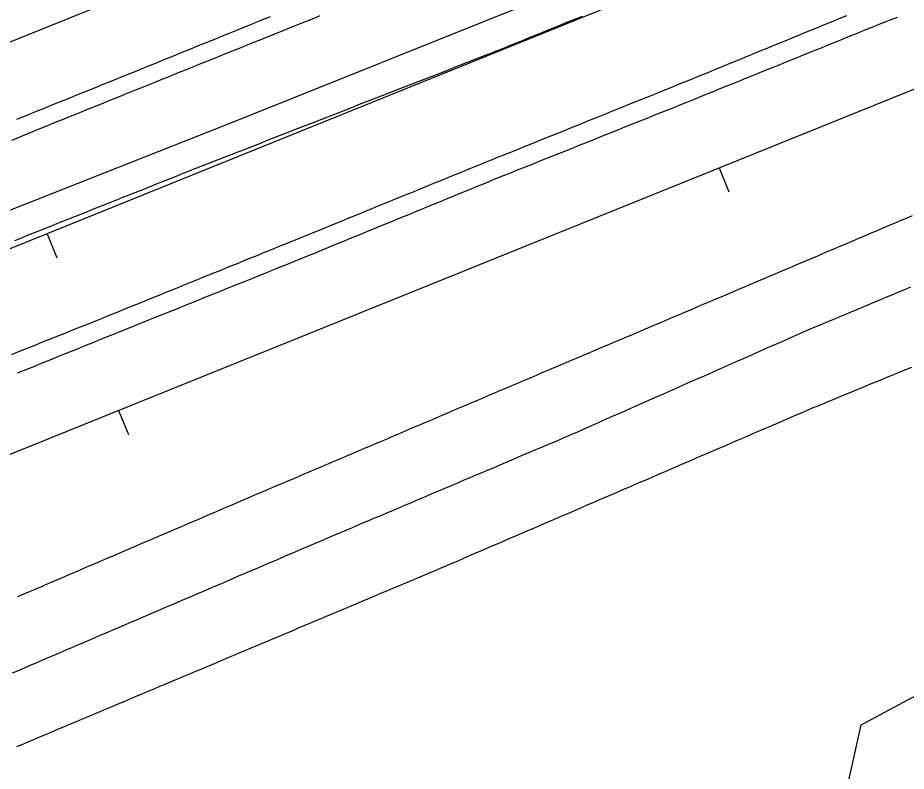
# Model space of a CAD drawing. Extents: x 1901471 to 1963503, y 756461 to 799997.
# Drawn here: x 1931465.1 to 1931602.3, y 773753.8 to 773870.2 of the extents above; entities that cross this region are included whole.
import ezdxf

# ---------------------------------------------------------------- set-up
doc = ezdxf.new("R2010")
doc.units = 0
for name, color, linetype in [('RD_EX_Fence_Other', 7, 'Continuous'), ('RD_EX_H2O', 7, 'Continuous'), ('RD_EX_Road', 7, 'Continuous'), ('RD_EX_VEG', 7, 'Continuous'), ('RD_HC_Cl', 7, 'Continuous'), ('RD_HC_Data_Tic', 7, 'Continuous')]:
    doc.layers.add(name, color=color, linetype=linetype)

msp = doc.modelspace()

# ---------------------------------------------------------------- linework, layer by layer
at = {"layer": 'RD_EX_Fence_Other'}
msp.add_lwpolyline([(1931175.52, 773720.67), (1931160.97, 773716.6), (1931133.89, 773707.87), (1931200.95, 773735.19), (1931231.05, 773747.15), (1931247.24, 773753.46), (1931292.15, 773771.12), (1931336.3, 773788.85), (1931380.38, 773806.71), (1931409.68, 773818.55), (1931453.57, 773836.4), (1931499.45, 773854.51), (1931542.82, 773871.88), (1931587.66, 773890.33), (1931629.41, 773907.01), (1931659.56, 773919.03), (1931702.88, 773936.43)], dxfattribs=at)
at = {"layer": 'RD_EX_H2O'}
for points in [[(1931464.65, 773835.77), (1931465.58, 773836.14), (1931466.51, 773836.51), (1931467.44, 773836.88), (1931468.37, 773837.25), (1931469.29, 773837.62), (1931470.22, 773837.99), (1931471.15, 773838.36), (1931472.08, 773838.73), (1931473.01, 773839.1), (1931473.94, 773839.47), (1931474.87, 773839.84), (1931475.8, 773840.21), (1931475.8, 773840.21), (1931476.72, 773840.58), (1931477.65, 773840.95), (1931478.58, 773841.32), (1931479.51, 773841.69), (1931480.44, 773842.06), (1931481.37, 773842.43), (1931482.3, 773842.8), (1931483.23, 773843.17), (1931484.16, 773843.54), (1931485.08, 773843.91), (1931486.01, 773844.28), (1931486.94, 773844.65), (1931487.87, 773845.02), (1931488.8, 773845.4), (1931489.73, 773845.77), (1931490.66, 773846.14), (1931491.59, 773846.51), (1931492.5, 773846.86), (1931493.43, 773847.23), (1931494.36, 773847.59), (1931495.29, 773847.95), (1931496.22, 773848.32), (1931497.15, 773848.68), (1931498.08, 773849.05), (1931499.02, 773849.41), (1931499.95, 773849.77), (1931500.88, 773850.14), (1931501.81, 773850.5), (1931502.74, 773850.86), (1931503.67, 773851.23), (1931504.6, 773851.59), (1931505.54, 773851.96), (1931506.47, 773852.32), (1931507.4, 773852.68), (1931508.33, 773853.05), (1931509.26, 773853.41), (1931510.19, 773853.78), (1931511.12, 773854.14), (1931512.06, 773854.5), (1931512.99, 773854.87), (1931513.92, 773855.23), (1931514.85, 773855.6), (1931515.78, 773855.96), (1931516.71, 773856.32), (1931517.64, 773856.69), (1931518.57, 773857.05), (1931519.51, 773857.41), (1931520.44, 773857.78), (1931521.37, 773858.14), (1931522.3, 773858.51), (1931523.23, 773858.87), (1931524.16, 773859.23), (1931525.09, 773859.6), (1931526.03, 773859.96), (1931526.96, 773860.33), (1931527.89, 773860.69), (1931528.82, 773861.05), (1931529.75, 773861.42), (1931530.68, 773861.78), (1931531.61, 773862.14), (1931532.55, 773862.51), (1931533.48, 773862.87), (1931534.41, 773863.24), (1931535.34, 773863.6), (1931535.34, 773863.6), (1931536.27, 773863.96), (1931537.2, 773864.33), (1931538.13, 773864.69), (1931539.06, 773865.06), (1931539.33, 773865.16), (1931540.25, 773865.54), (1931541.18, 773865.91), (1931542.11, 773866.29), (1931543.03, 773866.67), (1931543.96, 773867.04), (1931544.89, 773867.42), (1931545.81, 773867.79), (1931546.74, 773868.17), (1931547.67, 773868.55), (1931548.59, 773868.92), (1931549.52, 773869.3), (1931550.45, 773869.67), (1931551.37, 773870.05), (1931552.3, 773870.43)], [(1931464.97, 773757.59), (1931465.89, 773757.98), (1931466.81, 773758.37), (1931467.73, 773758.76), (1931468.65, 773759.15), (1931469.58, 773759.53), (1931470.5, 773759.92), (1931471.42, 773760.31), (1931472.34, 773760.7), (1931473.26, 773761.09), (1931474.18, 773761.47), (1931475.1, 773761.86), (1931476.03, 773762.25), (1931476.95, 773762.64), (1931477.87, 773763.03), (1931478.79, 773763.41), (1931479.71, 773763.8), (1931480.63, 773764.19), (1931481.56, 773764.58), (1931482.48, 773764.97), (1931483.4, 773765.36), (1931484.32, 773765.74), (1931485.24, 773766.13), (1931486.16, 773766.52), (1931487.08, 773766.91), (1931488.01, 773767.3), (1931488.93, 773767.68), (1931489.85, 773768.07), (1931490.77, 773768.46), (1931491.69, 773768.85), (1931492.61, 773769.24), (1931493.53, 773769.62), (1931494.46, 773770.01), (1931495.38, 773770.4), (1931496.3, 773770.79), (1931497.22, 773771.18), (1931498.14, 773771.56), (1931499.06, 773771.95), (1931499.06, 773771.95), (1931499.99, 773772.34), (1931500.91, 773772.73), (1931501.83, 773773.12), (1931502.75, 773773.5), (1931503.67, 773773.89), (1931504.59, 773774.28), (1931505.51, 773774.67), (1931506.44, 773775.06), (1931507.36, 773775.44), (1931508.28, 773775.83), (1931509.2, 773776.22), (1931510.12, 773776.61), (1931511.04, 773777), (1931511.96, 773777.38), (1931512.89, 773777.77), (1931513.81, 773778.16), (1931514.73, 773778.55), (1931515.65, 773778.94), (1931516.57, 773779.33), (1931517.49, 773779.71), (1931518.42, 773780.1), (1931519.34, 773780.49), (1931520.26, 773780.88), (1931521.18, 773781.27), (1931522.1, 773781.65), (1931523.02, 773782.04), (1931523.94, 773782.43), (1931524.87, 773782.82), (1931525.79, 773783.21), (1931526.71, 773783.59), (1931527.63, 773783.98), (1931528.55, 773784.37), (1931529.47, 773784.76), (1931530.39, 773785.15), (1931531.01, 773785.41), (1931531.93, 773785.81), (1931532.84, 773786.2), (1931533.76, 773786.6), (1931533.76, 773786.6), (1931534.68, 773786.99), (1931535.6, 773787.39), (1931536.52, 773787.78), (1931537.43, 773788.18), (1931538.35, 773788.58), (1931539.27, 773788.97), (1931540.19, 773789.37), (1931541.11, 773789.76), (1931542.03, 773790.16), (1931542.94, 773790.56), (1931543.86, 773790.95), (1931544.78, 773791.35), (1931545.7, 773791.74), (1931546.62, 773792.14), (1931547.54, 773792.53), (1931548.45, 773792.93), (1931549.37, 773793.33), (1931550.29, 773793.72), (1931551.21, 773794.12), (1931552.13, 773794.51), (1931553.05, 773794.91), (1931553.96, 773795.3), (1931554.88, 773795.7), (1931555.8, 773796.1), (1931556.72, 773796.49), (1931557.64, 773796.89), (1931558.55, 773797.28), (1931559.47, 773797.68), (1931560.39, 773798.08), (1931561.31, 773798.47), (1931562.23, 773798.87), (1931563.15, 773799.26), (1931564.06, 773799.66), (1931564.98, 773800.05), (1931565.9, 773800.45), (1931566.82, 773800.85), (1931567.74, 773801.24), (1931568.66, 773801.64), (1931569.57, 773802.03), (1931570.49, 773802.43), (1931571.41, 773802.82), (1931572.33, 773803.22), (1931573.25, 773803.62), (1931574.17, 773804.01), (1931575.08, 773804.41), (1931576, 773804.8), (1931576.92, 773805.2), (1931577.84, 773805.6), (1931578.76, 773805.99), (1931579.68, 773806.39), (1931580.59, 773806.78), (1931581.51, 773807.18), (1931582.43, 773807.57), (1931583.35, 773807.97), (1931584.27, 773808.37), (1931585.18, 773808.76), (1931586.1, 773809.16), (1931587.02, 773809.55), (1931587.94, 773809.95), (1931588.36, 773810.12), (1931589.29, 773810.5), (1931590.21, 773810.88), (1931591.14, 773811.27), (1931592.06, 773811.65), (1931592.06, 773811.65), (1931592.98, 773812.03), (1931593.91, 773812.41), (1931594.83, 773812.79), (1931595.76, 773813.17), (1931596.68, 773813.55), (1931597.61, 773813.93), (1931598.53, 773814.31), (1931599.46, 773814.69), (1931600.38, 773815.07), (1931601.31, 773815.45), (1931602.23, 773815.83), (1931603.16, 773816.21)]]:
    msp.add_lwpolyline(points, dxfattribs=at)
at = {"layer": 'RD_EX_Road'}
for points in [[(1931464.2, 773851.26), (1931465.13, 773851.64), (1931466.05, 773852.02), (1931466.98, 773852.4), (1931467.9, 773852.78), (1931468.83, 773853.15), (1931469.75, 773853.53), (1931470.68, 773853.91), (1931471.6, 773854.29), (1931472.53, 773854.67), (1931472.73, 773854.75), (1931473.66, 773855.13), (1931474.59, 773855.5), (1931475.52, 773855.87), (1931476.44, 773856.25), (1931477.37, 773856.62), (1931478.3, 773856.99), (1931479.23, 773857.37), (1931480.15, 773857.74), (1931481.08, 773858.12), (1931482.01, 773858.49), (1931482.94, 773858.86), (1931483.86, 773859.24), (1931484.79, 773859.61), (1931485.72, 773859.98), (1931486.65, 773860.36), (1931487.57, 773860.73), (1931488.5, 773861.1), (1931489.43, 773861.48), (1931490.36, 773861.85), (1931491.28, 773862.23), (1931492.21, 773862.6), (1931493.14, 773862.97), (1931494.07, 773863.35), (1931494.99, 773863.72), (1931495.92, 773864.09), (1931496.85, 773864.47), (1931497.78, 773864.84), (1931498.7, 773865.21), (1931499.63, 773865.59), (1931500.56, 773865.96), (1931501.49, 773866.34), (1931502.41, 773866.71), (1931503.34, 773867.08), (1931504.27, 773867.46), (1931505.2, 773867.83), (1931506.12, 773868.2), (1931507.05, 773868.58), (1931507.98, 773868.95), (1931508.11, 773869), (1931509.03, 773869.38), (1931509.96, 773869.75), (1931510.89, 773870.12), (1931511.82, 773870.49)], [(1931464.21, 773818.17), (1931465.14, 773818.54), (1931466.07, 773818.91), (1931466.99, 773819.28), (1931467.92, 773819.65), (1931468.85, 773820.03), (1931469.78, 773820.4), (1931470.71, 773820.77), (1931471.64, 773821.14), (1931472.56, 773821.51), (1931473.49, 773821.89), (1931474.42, 773822.26), (1931475.35, 773822.63), (1931476.28, 773823), (1931477.2, 773823.37), (1931477.97, 773823.68), (1931478.89, 773824.06), (1931479.82, 773824.43), (1931480.75, 773824.81), (1931481.67, 773825.18), (1931482.6, 773825.56), (1931483.53, 773825.94), (1931484.45, 773826.31), (1931485.38, 773826.69), (1931486.31, 773827.06), (1931487.23, 773827.44), (1931488.16, 773827.82), (1931489.09, 773828.19), (1931490.01, 773828.57), (1931490.94, 773828.94), (1931491.86, 773829.32), (1931492.79, 773829.7), (1931493.72, 773830.07), (1931494.64, 773830.45), (1931495.57, 773830.82), (1931496.5, 773831.2), (1931497.42, 773831.57), (1931498.35, 773831.95), (1931499.28, 773832.33), (1931500.2, 773832.7), (1931501.13, 773833.08), (1931502.06, 773833.45), (1931502.98, 773833.83), (1931503.91, 773834.21), (1931504.83, 773834.58), (1931505.76, 773834.96), (1931506.69, 773835.33), (1931507.61, 773835.71), (1931508.54, 773836.09), (1931509.47, 773836.46), (1931509.67, 773836.55), (1931510.6, 773836.93), (1931511.53, 773837.3), (1931512.45, 773837.68), (1931513.38, 773838.06), (1931514.3, 773838.44), (1931515.23, 773838.82), (1931516.15, 773839.19), (1931517.08, 773839.57), (1931518, 773839.95), (1931518.93, 773840.33), (1931519.86, 773840.71), (1931520.78, 773841.09), (1931521.71, 773841.46), (1931522.63, 773841.84), (1931523.56, 773842.22), (1931524.48, 773842.6), (1931525.41, 773842.98), (1931526.33, 773843.35), (1931527.26, 773843.73), (1931528.19, 773844.11), (1931529.11, 773844.49), (1931530.04, 773844.87), (1931530.96, 773845.25), (1931531.89, 773845.62), (1931532.81, 773846), (1931533.74, 773846.38), (1931534.66, 773846.76), (1931535.59, 773847.14), (1931536.52, 773847.51), (1931537.44, 773847.89), (1931538.28, 773848.24), (1931539.21, 773848.61), (1931540.14, 773848.98), (1931541.07, 773849.36), (1931541.99, 773849.73), (1931542.92, 773850.11), (1931543.85, 773850.48), (1931544.77, 773850.85), (1931545.7, 773851.23), (1931546.63, 773851.6), (1931547.56, 773851.98), (1931548.48, 773852.35), (1931549.41, 773852.72), (1931550.34, 773853.1), (1931551.27, 773853.47), (1931552.19, 773853.84), (1931553.12, 773854.22), (1931554.05, 773854.59), (1931554.98, 773854.97), (1931555.9, 773855.34), (1931556.83, 773855.71), (1931557.76, 773856.09), (1931558.69, 773856.46), (1931559.61, 773856.84), (1931560.54, 773857.21), (1931561.47, 773857.58), (1931562.4, 773857.96), (1931563.32, 773858.33), (1931564.25, 773858.71), (1931565.18, 773859.08), (1931566.11, 773859.45), (1931567.03, 773859.83), (1931567.96, 773860.2), (1931568.89, 773860.57), (1931569.05, 773860.64), (1931569.98, 773861.02), (1931570.9, 773861.4), (1931571.83, 773861.78), (1931572.75, 773862.16), (1931573.68, 773862.54), (1931574.6, 773862.92), (1931575.53, 773863.3), (1931576.45, 773863.68), (1931577.37, 773864.06), (1931578.3, 773864.44), (1931579.22, 773864.82), (1931580.15, 773865.2), (1931581.07, 773865.58), (1931582, 773865.96), (1931582.92, 773866.34), (1931583.85, 773866.72), (1931584.77, 773867.1), (1931585.7, 773867.48), (1931586.62, 773867.86), (1931587.55, 773868.24), (1931588.47, 773868.62), (1931589.4, 773869), (1931590.32, 773869.38), (1931591.25, 773869.76), (1931592.17, 773870.14), (1931593.1, 773870.52)], [(1931464.97, 773854.49), (1931465.9, 773854.87), (1931466.82, 773855.24), (1931467.75, 773855.61), (1931468.68, 773855.99), (1931469.61, 773856.36), (1931470.53, 773856.74), (1931471.46, 773857.11), (1931472.39, 773857.49), (1931473.31, 773857.86), (1931474.24, 773858.24), (1931475.17, 773858.61), (1931476.09, 773858.98), (1931477.02, 773859.36), (1931477.95, 773859.73), (1931478.21, 773859.84), (1931479.13, 773860.21), (1931480.06, 773860.59), (1931480.98, 773860.97), (1931481.91, 773861.34), (1931482.84, 773861.72), (1931483.76, 773862.09), (1931484.69, 773862.47), (1931485.62, 773862.84), (1931486.54, 773863.22), (1931487.47, 773863.6), (1931488.4, 773863.97), (1931489.32, 773864.35), (1931490.25, 773864.72), (1931491.18, 773865.1), (1931492.1, 773865.48), (1931493.03, 773865.85), (1931493.96, 773866.23), (1931494.88, 773866.6), (1931495.81, 773866.98), (1931496.74, 773867.36), (1931497.66, 773867.73), (1931498.59, 773868.11), (1931499.52, 773868.48), (1931500.44, 773868.86), (1931501.37, 773869.24), (1931502.3, 773869.61), (1931503.22, 773869.99), (1931504.15, 773870.36)], [(1931465.09, 773815.3), (1931466.01, 773815.67), (1931466.94, 773816.05), (1931467.87, 773816.42), (1931468.79, 773816.8), (1931469.72, 773817.17), (1931470.65, 773817.55), (1931471.57, 773817.92), (1931472.5, 773818.3), (1931473.43, 773818.67), (1931474.35, 773819.05), (1931475.28, 773819.42), (1931476.21, 773819.8), (1931477.13, 773820.17), (1931478.06, 773820.55), (1931478.99, 773820.93), (1931479.91, 773821.3), (1931480.65, 773821.6), (1931481.57, 773821.97), (1931482.5, 773822.34), (1931483.43, 773822.72), (1931484.36, 773823.09), (1931485.28, 773823.46), (1931486.21, 773823.84), (1931487.14, 773824.21), (1931488.06, 773824.58), (1931488.99, 773824.96), (1931489.92, 773825.33), (1931490.85, 773825.7), (1931491.77, 773826.08), (1931492.7, 773826.45), (1931493.63, 773826.83), (1931494.56, 773827.2), (1931495.48, 773827.57), (1931496.41, 773827.95), (1931497.34, 773828.32), (1931498.27, 773828.69), (1931499.19, 773829.07), (1931500.12, 773829.44), (1931501.05, 773829.81), (1931501.98, 773830.19), (1931502.9, 773830.56), (1931503.83, 773830.93), (1931504.76, 773831.31), (1931505.69, 773831.68), (1931506.61, 773832.05), (1931507.54, 773832.43), (1931508.47, 773832.8), (1931509.11, 773833.06), (1931510.03, 773833.44), (1931510.96, 773833.82), (1931511.88, 773834.2), (1931512.81, 773834.58), (1931513.73, 773834.96), (1931514.66, 773835.34), (1931515.58, 773835.72), (1931516.5, 773836.1), (1931517.43, 773836.48), (1931518.35, 773836.86), (1931519.28, 773837.24), (1931520.2, 773837.62), (1931521.13, 773838), (1931522.05, 773838.38), (1931522.98, 773838.76), (1931523.9, 773839.14), (1931524.83, 773839.52), (1931525.75, 773839.9), (1931526.68, 773840.28), (1931527.6, 773840.66), (1931528.53, 773841.04), (1931529.45, 773841.42), (1931530.38, 773841.8), (1931531.3, 773842.18), (1931532.23, 773842.56), (1931533.15, 773842.94), (1931534.08, 773843.32), (1931535, 773843.7), (1931535.93, 773844.08), (1931536.85, 773844.46), (1931537.78, 773844.84), (1931538.43, 773845.11), (1931539.36, 773845.48), (1931540.29, 773845.85), (1931541.22, 773846.23), (1931542.14, 773846.6), (1931543.07, 773846.97), (1931544, 773847.34), (1931544.93, 773847.71), (1931545.86, 773848.09), (1931546.79, 773848.46), (1931547.71, 773848.83), (1931548.64, 773849.2), (1931549.57, 773849.57), (1931550.5, 773849.94), (1931551.43, 773850.32), (1931552.36, 773850.69), (1931553.28, 773851.06), (1931554.21, 773851.43), (1931555.14, 773851.8), (1931556.07, 773852.18), (1931557, 773852.55), (1931557.93, 773852.92), (1931558.85, 773853.29), (1931559.78, 773853.66), (1931560.71, 773854.04), (1931561.64, 773854.41), (1931562.57, 773854.78), (1931563.49, 773855.15), (1931564.42, 773855.52), (1931565.35, 773855.89), (1931566.28, 773856.27), (1931567.21, 773856.64), (1931568.14, 773857.01), (1931568.93, 773857.33), (1931569.86, 773857.71), (1931570.79, 773858.08), (1931571.71, 773858.46), (1931572.64, 773858.83), (1931573.57, 773859.21), (1931574.49, 773859.58), (1931575.42, 773859.96), (1931576.35, 773860.33), (1931577.27, 773860.71), (1931578.2, 773861.09), (1931579.13, 773861.46), (1931580.05, 773861.84), (1931580.98, 773862.21), (1931581.91, 773862.59), (1931582.83, 773862.96), (1931583.76, 773863.34), (1931584.69, 773863.71), (1931585.61, 773864.09), (1931586.54, 773864.46), (1931587.47, 773864.84), (1931588.39, 773865.22), (1931589.32, 773865.59), (1931590.25, 773865.97), (1931591.17, 773866.34), (1931592.1, 773866.72), (1931593.03, 773867.09), (1931593.95, 773867.47), (1931594.88, 773867.84), (1931595.81, 773868.22), (1931596.73, 773868.6), (1931597.2, 773868.78), (1931598.13, 773869.15), (1931599.05, 773869.53), (1931599.98, 773869.9), (1931600.91, 773870.27)], [(1931603.18, 773839.57), (1931602.26, 773839.17), (1931601.34, 773838.78), (1931600.42, 773838.39), (1931599.5, 773838), (1931598.58, 773837.61), (1931597.66, 773837.22), (1931596.74, 773836.83), (1931595.82, 773836.44), (1931594.9, 773836.05), (1931593.98, 773835.66), (1931593.06, 773835.26), (1931592.14, 773834.87), (1931591.22, 773834.48), (1931590.3, 773834.09), (1931589.38, 773833.7), (1931588.46, 773833.31), (1931587.54, 773832.92), (1931586.62, 773832.53), (1931585.7, 773832.14), (1931584.78, 773831.75), (1931583.86, 773831.35), (1931582.94, 773830.96), (1931582.02, 773830.57), (1931581.1, 773830.18), (1931580.18, 773829.79), (1931579.26, 773829.4), (1931578.34, 773829.01), (1931577.42, 773828.62), (1931576.5, 773828.23), (1931575.58, 773827.83), (1931574.66, 773827.44), (1931573.66, 773827.02), (1931572.74, 773826.63), (1931571.82, 773826.24), (1931570.9, 773825.85), (1931569.98, 773825.46), (1931569.06, 773825.07), (1931568.14, 773824.68), (1931567.22, 773824.29), (1931566.3, 773823.9), (1931565.38, 773823.51), (1931564.46, 773823.11), (1931563.54, 773822.72), (1931562.62, 773822.33), (1931561.7, 773821.94), (1931560.78, 773821.55), (1931559.86, 773821.16), (1931558.94, 773820.77), (1931558.02, 773820.38), (1931557.09, 773819.99), (1931556.17, 773819.6), (1931555.25, 773819.21), (1931554.33, 773818.82), (1931553.41, 773818.43), (1931552.49, 773818.04), (1931551.57, 773817.64), (1931550.65, 773817.25), (1931549.73, 773816.86), (1931548.81, 773816.47), (1931547.89, 773816.08), (1931546.97, 773815.69), (1931546.05, 773815.3), (1931545.13, 773814.91), (1931544.21, 773814.52), (1931543.29, 773814.13), (1931542.37, 773813.74), (1931541.61, 773813.42), (1931540.69, 773813.02), (1931539.77, 773812.63), (1931538.85, 773812.24), (1931537.93, 773811.85), (1931537.01, 773811.46), (1931536.09, 773811.06), (1931535.17, 773810.67), (1931534.25, 773810.28), (1931533.33, 773809.89), (1931532.41, 773809.5), (1931531.49, 773809.1), (1931530.57, 773808.71), (1931529.65, 773808.32), (1931528.73, 773807.93), (1931527.81, 773807.54), (1931526.89, 773807.14), (1931525.97, 773806.75), (1931525.05, 773806.36), (1931524.13, 773805.97), (1931523.21, 773805.58), (1931522.29, 773805.18), (1931521.37, 773804.79), (1931520.45, 773804.4), (1931519.53, 773804.01), (1931518.61, 773803.62), (1931517.69, 773803.22), (1931516.77, 773802.83), (1931515.85, 773802.44), (1931514.93, 773802.05), (1931514.01, 773801.66), (1931513.09, 773801.26), (1931512.17, 773800.87), (1931511.25, 773800.48), (1931510.33, 773800.09), (1931509.41, 773799.7), (1931508.49, 773799.3), (1931507.57, 773798.91), (1931506.65, 773798.52), (1931505.73, 773798.13), (1931504.81, 773797.74), (1931503.89, 773797.34), (1931502.97, 773796.95), (1931502.05, 773796.56), (1931501.13, 773796.17), (1931500.92, 773796.08), (1931500.01, 773795.68), (1931499.09, 773795.29), (1931498.17, 773794.9), (1931497.25, 773794.5), (1931496.33, 773794.11), (1931495.41, 773793.71), (1931494.49, 773793.32), (1931493.57, 773792.93), (1931492.65, 773792.53), (1931491.73, 773792.14), (1931490.82, 773791.74), (1931489.9, 773791.35), (1931488.98, 773790.96), (1931488.06, 773790.56), (1931487.14, 773790.17), (1931486.22, 773789.78), (1931485.3, 773789.38), (1931484.38, 773788.99), (1931483.46, 773788.59), (1931482.55, 773788.2), (1931481.63, 773787.81), (1931480.71, 773787.41), (1931479.79, 773787.02), (1931478.87, 773786.62), (1931477.95, 773786.23), (1931477.03, 773785.84), (1931476.11, 773785.44), (1931475.19, 773785.05), (1931474.27, 773784.65), (1931473.36, 773784.26), (1931472.44, 773783.87), (1931471.52, 773783.47), (1931470.6, 773783.08), (1931469.68, 773782.68), (1931468.76, 773782.29), (1931467.84, 773781.9), (1931466.92, 773781.5), (1931466, 773781.11), (1931465.08, 773780.72)], [(1931602.93, 773828.54), (1931602.01, 773828.16), (1931601.09, 773827.77), (1931600.17, 773827.39), (1931599.25, 773827), (1931598.32, 773826.61), (1931597.4, 773826.23), (1931596.48, 773825.84), (1931595.56, 773825.45), (1931594.63, 773825.07), (1931593.71, 773824.68), (1931592.79, 773824.3), (1931591.87, 773823.91), (1931590.94, 773823.52), (1931590.02, 773823.14), (1931589.1, 773822.75), (1931588.18, 773822.36), (1931587.18, 773821.95), (1931586.27, 773821.54), (1931585.35, 773821.14), (1931584.44, 773820.73), (1931583.52, 773820.33), (1931582.61, 773819.92), (1931581.69, 773819.52), (1931580.78, 773819.12), (1931579.86, 773818.71), (1931578.95, 773818.31), (1931578.03, 773817.9), (1931577.12, 773817.5), (1931576.21, 773817.1), (1931575.29, 773816.69), (1931574.38, 773816.29), (1931573.46, 773815.88), (1931572.55, 773815.48), (1931571.63, 773815.07), (1931570.72, 773814.67), (1931569.8, 773814.27), (1931568.89, 773813.86), (1931567.97, 773813.46), (1931567.06, 773813.05), (1931566.15, 773812.65), (1931565.23, 773812.25), (1931564.32, 773811.84), (1931563.4, 773811.44), (1931562.49, 773811.03), (1931561.57, 773810.63), (1931560.66, 773810.22), (1931559.74, 773809.82), (1931558.83, 773809.42), (1931557.91, 773809.01), (1931557, 773808.61), (1931556.08, 773808.2), (1931555.17, 773807.8), (1931554.26, 773807.4), (1931553.34, 773806.99), (1931552.43, 773806.59), (1931551.51, 773806.18), (1931550.6, 773805.78), (1931549.66, 773805.36), (1931548.74, 773804.97), (1931547.81, 773804.58), (1931546.89, 773804.19), (1931545.97, 773803.8), (1931545.05, 773803.41), (1931544.13, 773803.02), (1931543.21, 773802.63), (1931542.29, 773802.24), (1931541.37, 773801.85), (1931540.45, 773801.45), (1931539.53, 773801.06), (1931538.61, 773800.67), (1931537.69, 773800.28), (1931536.77, 773799.89), (1931535.85, 773799.5), (1931534.93, 773799.11), (1931534.01, 773798.72), (1931533.09, 773798.33), (1931532.17, 773797.94), (1931531.25, 773797.55), (1931530.33, 773797.16), (1931529.41, 773796.77), (1931528.49, 773796.38), (1931527.57, 773795.98), (1931526.65, 773795.59), (1931525.73, 773795.2), (1931524.81, 773794.81), (1931523.88, 773794.42), (1931522.96, 773794.03), (1931522.04, 773793.64), (1931521.12, 773793.25), (1931520.2, 773792.86), (1931519.28, 773792.47), (1931518.36, 773792.08), (1931517.44, 773791.69), (1931516.52, 773791.3), (1931515.6, 773790.9), (1931514.68, 773790.51), (1931513.76, 773790.12), (1931512.84, 773789.73), (1931511.92, 773789.34), (1931511, 773788.95), (1931510.2, 773788.61), (1931509.28, 773788.22), (1931508.36, 773787.82), (1931507.44, 773787.43), (1931506.53, 773787.04), (1931505.61, 773786.64), (1931504.69, 773786.25), (1931503.77, 773785.85), (1931502.85, 773785.46), (1931501.93, 773785.07), (1931501.01, 773784.67), (1931500.09, 773784.28), (1931499.17, 773783.89), (1931498.25, 773783.49), (1931497.34, 773783.1), (1931496.42, 773782.7), (1931495.5, 773782.31), (1931494.58, 773781.92), (1931493.66, 773781.52), (1931492.74, 773781.13), (1931491.82, 773780.73), (1931490.9, 773780.34), (1931489.98, 773779.95), (1931489.06, 773779.55), (1931488.15, 773779.16), (1931487.23, 773778.77), (1931486.31, 773778.37), (1931485.39, 773777.98), (1931484.47, 773777.58), (1931483.55, 773777.19), (1931482.63, 773776.8), (1931481.71, 773776.4), (1931480.79, 773776.01), (1931479.87, 773775.61), (1931478.96, 773775.22), (1931478.04, 773774.83), (1931477.12, 773774.43), (1931476.2, 773774.04), (1931475.28, 773773.64), (1931474.36, 773773.25), (1931473.44, 773772.86), (1931472.52, 773772.46), (1931471.6, 773772.07), (1931470.68, 773771.68), (1931469.77, 773771.28), (1931468.85, 773770.89), (1931467.93, 773770.49), (1931467.01, 773770.1), (1931466.09, 773769.71), (1931465.17, 773769.31), (1931464.25, 773768.92)]]:
    msp.add_lwpolyline(points, dxfattribs=at)
at = {"layer": 'RD_EX_VEG'}
msp.add_lwpolyline([(1931444.97, 773687.13), (1931469.48, 773693.01), (1931485.06, 773696.48), (1931492.15, 773697.6), (1931508.06, 773701.39), (1931518.71, 773713.63), (1931529.86, 773720.11), (1931556.74, 773732.55), (1931569.86, 773738.96), (1931583.92, 773742.55), (1931592.29, 773747.29), (1931595.34, 773760.96), (1931607.07, 773767.22), (1931623.69, 773765.5), (1931633.13, 773768.95), (1931642.19, 773776.1), (1931662.45, 773782.81), (1931678.93, 773784.26)], dxfattribs=at)
at = {"layer": 'RD_HC_Cl'}
for p, q in [((1938541.05, 776727.63), (1929630.2, 773125.03)), ((1938552.08, 776700.34), (1929639.84, 773096.99)), ((1938563.17, 776672.89), (1929646.86, 773068.07))]:
    msp.add_line(p, q, dxfattribs=at)
at = {"layer": 'RD_HC_Data_Tic'}
for p, q in [((1931573.41, 773846.97), (1931574.91, 773843.26)), ((1931469.66, 773836.81), (1931471.16, 773833.1)), ((1931480.7, 773809.49), (1931482.2, 773805.78))]:
    msp.add_line(p, q, dxfattribs=at)

doc.saveas('drawing.dxf')
